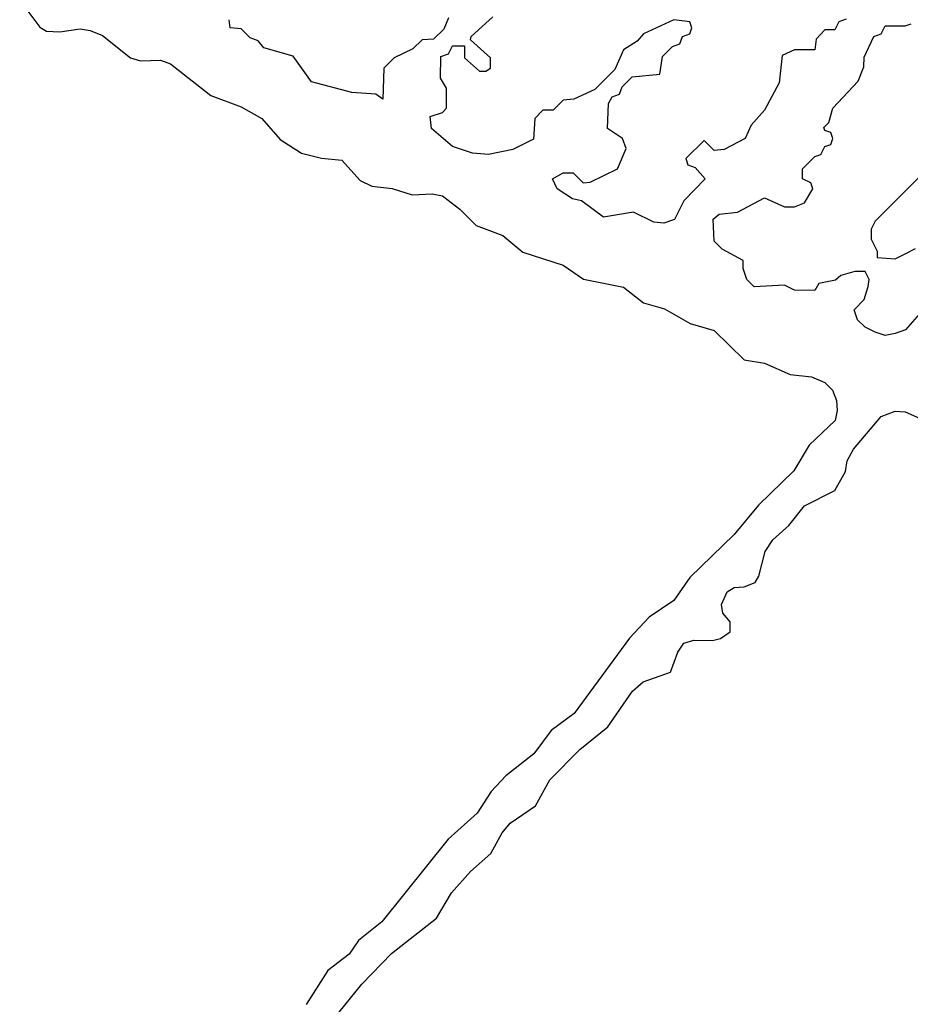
# Model space of a CAD drawing. Header units: inches. Extents: x 2701323 to 2964515, y 494916 to 722124.
# Tile 539 of 656: x 2856210 to 2857980, y 682371 to 684326. Entities that reach past the tile are written whole.
import ezdxf

# ---------------------------------------------------------------- set-up
doc = ezdxf.new("R2010")
doc.units = ezdxf.units.IN
doc.header["$MEASUREMENT"] = 0
doc.layers.add('C8658', color=7, linetype='Continuous')

msp = doc.modelspace()

# ---------------------------------------------------------------- linework, layer by layer
at = {"layer": 'C8658', "color": 2, "elevation": 2}
for points in [[(2856210, 684364), (2856250, 684311), (2856263, 684303), (2856290, 684302), (2856330, 684308), (2856350, 684304.4), (2856374.4, 684294.4), (2856430.4, 684250.4), (2856450, 684244), (2856490, 684245.5), (2856510, 684238.4), (2856590, 684175.5), (2856650, 684153), (2856691.3, 684130), (2856727.9, 684087.9), (2856770, 684061), (2856810, 684050.8), (2856850, 684046.8), (2856886.9, 684006.9), (2856910, 683995.5), (2856950, 683990.5), (2856990, 683978), (2857030, 683980.4), (2857050, 683976.4), (2857084.9, 683950), (2857117.1, 683917.1), (2857170, 683897.3), (2857210, 683864), (2857290, 683838.4), (2857330.4, 683810.4), (2857410, 683794.9), (2857450, 683763.8), (2857491.5, 683751.5), (2857542.8, 683722.7), (2857590, 683708.5), (2857650, 683650.7), (2857690, 683644), (2857741.3, 683621.3), (2857783.6, 683616.4), (2857810, 683605.5), (2857825.5, 683590), (2857833, 683570), (2857834.9, 683550), (2857830.4, 683530), (2857779.2, 683480.8), (2857748.4, 683430), (2857678.3, 683361.7), (2857630, 683303.6), (2857542, 683218), (2857510, 683172.3), (2857460.9, 683139.1), (2857422, 683098), (2857312.1, 682948), (2857266, 682914), (2857232.1, 682867.9), (2857176, 682824), (2857147, 682793), (2857119.3, 682750), (2857061.5, 682698.5), (2856930, 682534.5), (2856883.1, 682496.9), (2856864.9, 682470), (2856822.4, 682437.6), (2856779.3, 682370)], [(2857062, 684330), (2857052.7, 684307.3), (2857032.7, 684287.3), (2857010, 684286), (2856991.6, 684268.4), (2856954, 684250), (2856934, 684230), (2856932, 684168), (2856918, 684178), (2856870, 684181.2), (2856790, 684202.7), (2856753.6, 684253.6), (2856695.3, 684270), (2856684, 684284), (2856668, 684290), (2856650, 684308), (2856628, 684310), (2856626, 684326)], [(2857852.7, 684327.3), (2857838, 684322), (2857830, 684306), (2857810, 684306), (2857792.7, 684287.3), (2857790, 684266), (2857750, 684266), (2857725.4, 684254.6), (2857719.6, 684200.4), (2857690, 684146), (2857663.6, 684116.4), (2857652, 684090), (2857610, 684068), (2857590, 684066), (2857570, 684086), (2857534, 684050), (2857538, 684038), (2857552.7, 684032.7), (2857572, 684010), (2857530, 683966), (2857511.1, 683928.9), (2857490, 683922), (2857470, 683924), (2857430, 683944), (2857370, 683934), (2857326.3, 683966.3), (2857308.7, 683970), (2857278, 683990), (2857269, 684010), (2857290, 684022), (2857310, 684022), (2857330, 684002), (2857343.6, 684003.6), (2857398, 684030), (2857415.3, 684070), (2857408, 684090), (2857378, 684110), (2857380.4, 684159.6), (2857387.3, 684172.7), (2857402, 684178), (2857407.3, 684192.7), (2857427.3, 684212.7), (2857482, 684218), (2857487.3, 684252.7), (2857507.3, 684272.7), (2857522, 684278), (2857527.3, 684292.7), (2857542, 684298), (2857546, 684310), (2857542, 684322), (2857510, 684326), (2857450, 684298), (2857436.9, 684283.1), (2857410, 684266), (2857392.7, 684227.3), (2857352.7, 684187.3), (2857311.6, 684168.4), (2857290, 684166), (2857270, 684146), (2857250, 684146), (2857234, 684130), (2857231.1, 684088.9), (2857190, 684068), (2857142, 684058), (2857110, 684061.2), (2857070, 684074), (2857028.7, 684110), (2857026, 684134), (2857050, 684142), (2857058, 684150), (2857058, 684190), (2857046, 684210), (2857047.3, 684252.7), (2857062, 684258), (2857070, 684274), (2857094, 684274), (2857094, 684250), (2857123.6, 684223.6), (2857136.4, 684223.6), (2857146, 684230), (2857146, 684250), (2857106, 684286), (2857107.3, 684292.7), (2857150, 684332)], [(2858016.7, 683763.3), (2857970.6, 683710), (2857950, 683702.7), (2857930, 683699), (2857910, 683705.2), (2857890, 683715.3), (2857875.3, 683730), (2857868.7, 683750), (2857888, 683770), (2857896.4, 683796.4), (2857898, 683810), (2857890, 683826), (2857870, 683826), (2857842, 683818), (2857831.6, 683808.4), (2857798, 683802), (2857790, 683788), (2857750, 683789), (2857730, 683799), (2857670, 683795.3), (2857655.3, 683810), (2857648, 683832), (2857648, 683848), (2857606, 683870), (2857590, 683886), (2857588, 683930), (2857600.4, 683939.6), (2857636.4, 683943.6), (2857690, 683972), (2857730, 683954), (2857750, 683954), (2857770, 683962), (2857786, 683990), (2857782, 684002), (2857766, 684010), (2857766, 684030), (2857790, 684054), (2857802, 684058), (2857810, 684074), (2857822, 684078), (2857826, 684090), (2857822, 684102), (2857810, 684106), (2857808.4, 684111.6), (2857818, 684122), (2857826, 684150), (2857876.4, 684203.6), (2857887.3, 684232.7), (2857888.4, 684251.6), (2857907.3, 684292.7), (2857922, 684298), (2857930, 684314), (2857970, 684314), (2857982, 684318)], [(2858014, 684030), (2857910, 683926), (2857902, 683910), (2857902, 683890), (2857914, 683866), (2857914, 683854), (2857950, 683851.3), (2857970, 683861), (2857990, 683871.3)], [(2856844.9, 682355.1), (2856889.8, 682410.2), (2856948.9, 682471.1), (2857038.4, 682541.6), (2857068.1, 682591.9), (2857105.9, 682634.1), (2857146.3, 682670), (2857168.8, 682711.2), (2857184.7, 682730), (2857235.2, 682764.8), (2857263.9, 682816.1), (2857323.4, 682876.6), (2857378.7, 682921.3), (2857427.9, 682992.1), (2857448.9, 683011.1), (2857503.7, 683030), (2857518, 683070), (2857530, 683088), (2857550, 683093.4), (2857586.8, 683093.2), (2857602.7, 683097.3), (2857622, 683110), (2857622, 683130), (2857607.2, 683147.2), (2857604.8, 683164.8), (2857616, 683190), (2857630, 683198.4), (2857650, 683199.3), (2857671.6, 683208.4), (2857679.1, 683220.9), (2857691.3, 683270), (2857707, 683293), (2857738.4, 683321.6), (2857770, 683360.5), (2857830, 683390.8), (2857851.5, 683428.5), (2857854.5, 683450), (2857866.9, 683473.1), (2857922, 683538), (2857950, 683548.4), (2857970, 683547), (2858070, 683503.1)]]:
    msp.add_lwpolyline(points, dxfattribs=at)

doc.saveas('drawing.dxf')
